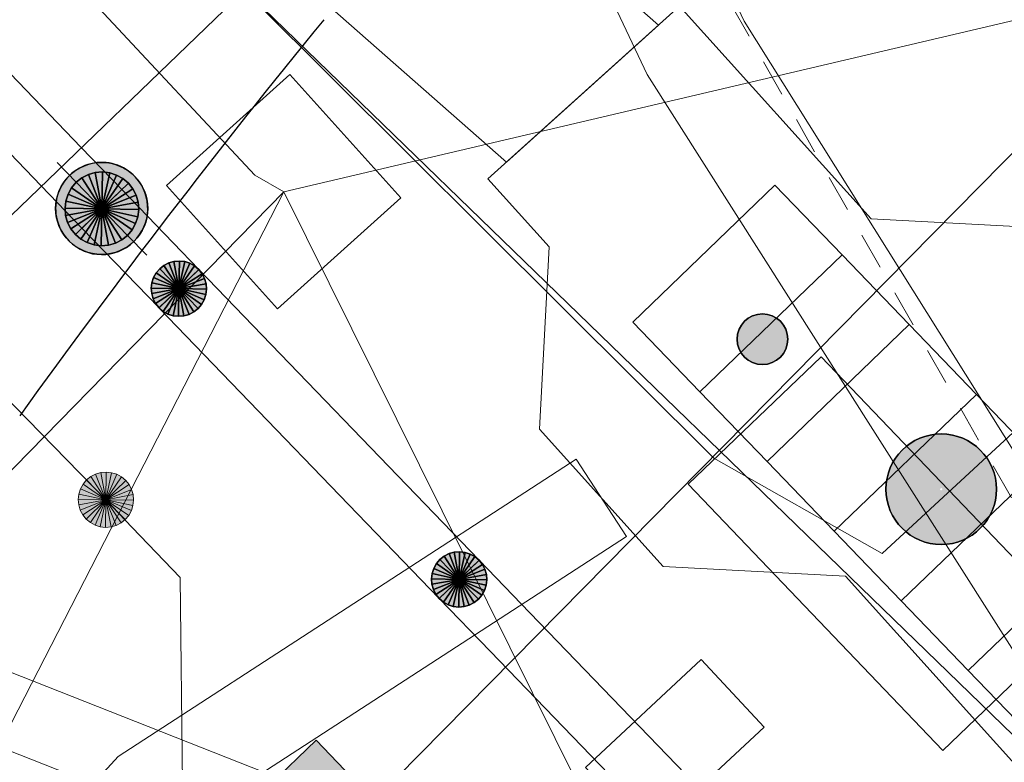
# Model space of a CAD drawing. Header units: metres. Extents: x 2695560 to 2696939, y 1260491 to 1262050.
# Tile 522 of 656: x 2695906.52 to 2695911.87, y 1261177.58 to 1261181.61. Entities that reach past the tile are written whole.
import ezdxf

# ---------------------------------------------------------------- set-up
doc = ezdxf.new("R2010")
doc.units = ezdxf.units.M
doc.linetypes.add('AUSGEZOGEN', pattern=[0])
doc.linetypes.add('VERDECKT2_S2', pattern=[0.36, 0.2, -0.16])
for name, color, linetype in [('XR$1$AV_Linien (BB)', 7, 'AUSGEZOGEN'), ('XR$1$AW_LK_Schachtdeckel', 24, 'AUSGEZOGEN'), ('XR$1$EW_LK_Bauwerk_FL_Linie_Punkt', 1, 'AUSGEZOGEN'), ('XR$1$EW_LK_Knoten', 1, 'AUSGEZOGEN'), ('XR$1$GA_LK_Siphon', 32, 'AUSGEZOGEN'), ('XR$1$PFAW', 255, 'AUSGEZOGEN'), ('XR$1$PFEW', 255, 'AUSGEZOGEN'), ('XR$1$PFGA', 255, 'AUSGEZOGEN'), ('XR$1$RAEW', 8, 'AUSGEZOGEN')]:
    doc.layers.add(name, color=color, linetype=linetype)
for name, color, linetype, lineweight in [('XR$2$ABW-Linie-R-genau', 4, 'AUSGEZOGEN', 18), ('XR$2$ABW-LinieFlaeche-R-genau', 4, 'AUSGEZOGEN', 18), ('XR$2$ELE-Flaeche-oberirdisch', 1, 'AUSGEZOGEN', 18), ('XR$2$ELE-Linie-ungenau', 1, 'VERDECKT2_S2', 18), ('XR$2$ELE-LinieAnker_Strebe', 1, 'AUSGEZOGEN', 18), ('XR$2$ELE-LinieFlaeche-genau', 1, 'AUSGEZOGEN', 18), ('XR$2$GAS-LinieFlaeche-genau', 12, 'AUSGEZOGEN', 18), ('XR$2$GAS-Punkt', 12, 'AUSGEZOGEN', 18), ('XR$2$KOM-Flaeche-U-oberirdisch', 91, 'AUSGEZOGEN', 18), ('XR$2$KOM-Linie-U-genau', 91, 'AUSGEZOGEN', 18), ('XR$2$KOM-LinieFlaeche-U-genau', 91, 'AUSGEZOGEN', 18), ('XR$2$WAS-Linie-genau', 5, 'AUSGEZOGEN', 18), ('XR$2$WAS-Punkt', 5, 'AUSGEZOGEN', 18)]:
    doc.layers.add(name, color=color, linetype=linetype, lineweight=lineweight)

# ---------------------------------------------------------------- blocks, each defined once
blk = doc.blocks.new('COMPLEXOBJECT_662')
at = {"layer": 'XR$1$AV_Linien (BB)', "color": 7, "linetype": 'AUSGEZOGEN', "transparency": 33554687}
blk.add_arc((5940.8687, 11154.2456), 43.5055, 140.6986, 144.26736, dxfattribs=at)
blk = doc.blocks.new('BAW2087')
at = {"lineweight": 25, "true_color": 0x000000, "transparency": 33554687}
h = blk.add_hatch(color=18, dxfattribs=at)
h.paths.add_polyline_path([(-0.5, 0.5), (-0.5, -0.5), (0.5, -0.5), (0.5, 0.5)])
h.paths.add_polyline_path([(0.3367, -0.0692), (0.3159, -0.1356), (0.2821, -0.1964), (0.2368, -0.2491), (0.1818, -0.2917), (0.1194, -0.3224), (0.0521, -0.3398), (-0.0174, -0.3433), (-0.0862, -0.3328), (-0.1514, -0.3086), (-0.2104, -0.2718), (-0.2608, -0.2239), (-0.3006, -0.1668), (-0.328, -0.1029), (-0.342, -0.0348), (-0.342, 0.0348), (-0.328, 0.1029), (-0.3006, 0.1668), (-0.2608, 0.2239), (-0.2104, 0.2718), (-0.1514, 0.3086), (-0.0862, 0.3328), (-0.0174, 0.3433), (0.0521, 0.3398), (0.1194, 0.3224), (0.1818, 0.2917), (0.2368, 0.2491), (0.2821, 0.1964), (0.3159, 0.1356), (0.3367, 0.0692), (0.3438, 0)], flags=16)
at = {"layer": 'XR$1$PFAW', "lineweight": 25, "transparency": 33554687}
blk.add_hatch(color=7, dxfattribs=at).paths.add_polyline_path([(0.3438, 0), (0.3367, 0.0692), (0.3159, 0.1356), (0.2821, 0.1964), (0.2368, 0.2491), (0.1818, 0.2917), (0.1194, 0.3224), (0.0521, 0.3398), (-0.0174, 0.3433), (-0.0862, 0.3328), (-0.1514, 0.3086), (-0.2104, 0.2718), (-0.2608, 0.2239), (-0.3006, 0.1668), (-0.328, 0.1029), (-0.342, 0.0348), (-0.342, -0.0348), (-0.328, -0.1029), (-0.3006, -0.1668), (-0.2608, -0.2239), (-0.2104, -0.2718), (-0.1514, -0.3086), (-0.0862, -0.3328), (-0.0174, -0.3433), (0.0521, -0.3398), (0.1194, -0.3224), (0.1818, -0.2917), (0.2368, -0.2491), (0.2821, -0.1964), (0.3159, -0.1356), (0.3367, -0.0692)])
at = {"lineweight": 25, "transparency": 33554687}
for p, q in [((-0.5, 0.5, 0.993), (0.5, 0.5, 0.993)), ((-0.5, -0.5, 0.993), (-0.5, 0.5, 0.993)), ((0.5, 0.5, 0.993), (0.5, -0.5, 0.993)), ((0.5, -0.5, 0.993), (-0.5, -0.5, 0.993))]:
    blk.add_line(p, q, dxfattribs=at)
blk.add_circle((0, 0), 0.3438, dxfattribs=at)
at = {"layer": 'XR$1$PFAW', "lineweight": 25, "transparency": 33554687}
blk.add_line((-0.5, 0.5), (0.5, 0.5), dxfattribs=at)
at = {"layer": 'XR$1$PFAW', "color": 31, "lineweight": 25, "transparency": 33554687}
for p, q in [((-0.5, -0.5), (-0.5, 0.5)), ((0.5, 0.5), (0.5, -0.5)), ((0.5, -0.5), (-0.5, -0.5))]:
    blk.add_line(p, q, dxfattribs=at)
at = {"layer": 'XR$1$PFAW', "lineweight": 25, "transparency": 33554687}
blk.add_circle((0, 0), 0.3438, dxfattribs=at)
blk = doc.blocks.new('BGA15')
at = {"layer": 'XR$1$PFGA', "transparency": 33554687}
blk.add_hatch(color=7, dxfattribs=at).paths.add_polyline_path([(0.5, 0), (0.49, 0.101), (0.459, 0.197), (0.41, 0.286), (0.344, 0.362), (0.264, 0.424), (0.174, 0.469), (0.076, 0.494), (-0.025, 0.499), (-0.125, 0.484), (-0.22, 0.449), (-0.306, 0.395), (-0.379, 0.326), (-0.437, 0.243), (-0.477, 0.15), (-0.497, 0.051), (-0.497, -0.051), (-0.477, -0.15), (-0.437, -0.243), (-0.379, -0.326), (-0.306, -0.395), (-0.22, -0.449), (-0.125, -0.484), (-0.025, -0.499), (0.076, -0.494), (0.174, -0.469), (0.264, -0.424), (0.344, -0.362), (0.41, -0.286), (0.459, -0.197), (0.49, -0.101)])
at = {"color": 32, "transparency": 33554687}
for start, end in [(91.1948, 268.8052), (268.8052, 91.1948)]:
    blk.add_arc((0, 0), 0.5, start, end, dxfattribs=at)
at = {"layer": 'XR$1$PFGA', "transparency": 33554687}
blk.add_circle((0, 0), 0.5, dxfattribs=at)
blk = doc.blocks.new('BEW15')
at = {"layer": 'XR$1$PFEW', "transparency": 33554687}
h = blk.add_hatch(color=7, dxfattribs=at)
h.paths.add_polyline_path([(-0.4997, 0.0002), (-0.4971, -0.0504), (-0.4895, -0.1005), (-0.4768, -0.1495), (-0.4592, -0.197), (-0.4369, -0.2425), (-0.4101, -0.2855), (-0.3791, -0.3255), (-0.3442, -0.3622), (-0.3058, -0.3952), (-0.2642, -0.4242), (-0.2199, -0.4487), (-0.1734, -0.4687), (-0.125, -0.4839), (-0.0754, -0.4941), (-0.025, -0.4992), (0.0256, -0.4992), (0.076, -0.4941), (0.1256, -0.4839), (0.1739, -0.4687), (0.2205, -0.4487), (0.2648, -0.4242), (0.3064, -0.3952), (0.3448, -0.3622), (0.3797, -0.3255), (0.4107, -0.2855), (0.4375, -0.2425), (0.4598, -0.197), (0.4774, -0.1495), (0.4901, -0.1005), (0.4977, -0.0504), (0.5003, 0.0002), (0.4977, 0.0507), (0.4901, 0.1008), (0.4774, 0.1498), (0.4598, 0.1973), (0.4375, 0.2428), (0.4107, 0.2858), (0.3797, 0.3258), (0.3448, 0.3626), (0.3064, 0.3955), (0.2648, 0.4245), (0.2205, 0.4491), (0.1739, 0.469), (0.1256, 0.4842), (0.076, 0.4944), (0.0256, 0.4995), (-0.025, 0.4995), (-0.0754, 0.4944), (-0.125, 0.4842), (-0.1734, 0.469), (-0.2199, 0.4491), (-0.2642, 0.4245), (-0.3058, 0.3955), (-0.3442, 0.3626), (-0.3791, 0.3258), (-0.4101, 0.2858), (-0.4369, 0.2428), (-0.4592, 0.1973), (-0.4768, 0.1498), (-0.4895, 0.1008), (-0.4971, 0.0507)])
h.paths.add_polyline_path([(0.0102, 0.0012), (0.0103, 0.0002), (0.0102, -0.0009), (0.0101, -0.0019), (0.0098, -0.0028), (0.0095, -0.0038), (0.009, -0.0047), (0.0085, -0.0056), (0.0079, -0.0064), (0.0072, -0.0071), (0.0064, -0.0077), (0.0056, -0.0083), (0.0047, -0.0088), (0.0038, -0.0092), (0.0028, -0.0095), (0.0018, -0.0097), (0.0008, -0.0098), (-0.0002, -0.0098), (-0.0012, -0.0097), (-0.0022, -0.0095), (-0.0032, -0.0092), (-0.0041, -0.0088), (-0.005, -0.0083), (-0.0058, -0.0077), (-0.0066, -0.0071), (-0.0073, -0.0064), (-0.0079, -0.0056), (-0.0084, -0.0047), (-0.0089, -0.0038), (-0.0092, -0.0028), (-0.0095, -0.0019), (-0.0097, -0.0009), (-0.0097, 0.0002), (-0.0097, 0.0012), (-0.0095, 0.0022), (-0.0092, 0.0032), (-0.0089, 0.0041), (-0.0084, 0.005), (-0.0079, 0.0059), (-0.0073, 0.0067), (-0.0066, 0.0074), (-0.0058, 0.0081), (-0.005, 0.0086), (-0.0041, 0.0091), (-0.0032, 0.0095), (-0.0022, 0.0098), (-0.0012, 0.01), (-0.0002, 0.0101), (0.0008, 0.0101), (0.0018, 0.01), (0.0028, 0.0098), (0.0038, 0.0095), (0.0047, 0.0091), (0.0056, 0.0086), (0.0064, 0.0081), (0.0072, 0.0074), (0.0079, 0.0067), (0.0085, 0.0059), (0.009, 0.005), (0.0095, 0.0041), (0.0098, 0.0032), (0.0101, 0.0022)], flags=16)
at = {"color": 1, "transparency": 33554687}
for start, end in [(0, 180), (180, 0)]:
    blk.add_arc((0.0003, 0.0002), 0.5, start, end, dxfattribs=at)
at = {"layer": 'XR$1$PFEW', "transparency": 33554687}
blk.add_circle((0.0003, 0.0002), 0.5, dxfattribs=at)
blk = doc.blocks.new('BEW957')
at = {"layer": 'XR$1$RAEW', "transparency": 33554687}
blk.add_hatch(color=1, dxfattribs=at).paths.add_polyline_path([(-0.5, 0), (-0.497, -0.051), (-0.49, -0.101), (-0.477, -0.15), (-0.459, -0.197), (-0.437, -0.243), (-0.41, -0.286), (-0.379, -0.326), (-0.344, -0.362), (-0.306, -0.395), (-0.264, -0.424), (-0.22, -0.449), (-0.174, -0.469), (-0.125, -0.484), (-0.076, -0.494), (-0.025, -0.499), (0.025, -0.499), (0.076, -0.494), (0.125, -0.484), (0.174, -0.469), (0.22, -0.449), (0.264, -0.424), (0.306, -0.395), (0.344, -0.362), (0.379, -0.326), (0.41, -0.286), (0.437, -0.243), (0.459, -0.197), (0.477, -0.15), (0.49, -0.101), (0.497, -0.051), (0.5, 0), (0.497, 0.051), (0.49, 0.101), (0.477, 0.15), (0.459, 0.197), (0.437, 0.243), (0.41, 0.286), (0.379, 0.326), (0.344, 0.362), (0.306, 0.395), (0.264, 0.424), (0.22, 0.449), (0.174, 0.469), (0.125, 0.484), (0.076, 0.494), (0.025, 0.499), (-0.025, 0.499), (-0.076, 0.494), (-0.125, 0.484), (-0.174, 0.469), (-0.22, 0.449), (-0.264, 0.424), (-0.306, 0.395), (-0.344, 0.362), (-0.379, 0.326), (-0.41, 0.286), (-0.437, 0.243), (-0.459, 0.197), (-0.477, 0.15), (-0.49, 0.101), (-0.497, 0.051)])
at = {"color": 1, "transparency": 33554687}
for start, end in [(90, 180), (0, 90), (180, 270), (270, 0)]:
    blk.add_arc((0, 0), 0.5, start, end, dxfattribs=at)
at = {"layer": 'XR$1$RAEW', "color": 1, "transparency": 33554687}
blk.add_circle((0, 0), 0.5, dxfattribs=at)
blk = doc.blocks.new('GAS-SIPHON')
at = {"layer": 'XR$2$GAS-Punkt', "linetype": 'AUSGEZOGEN', "lineweight": 25, "transparency": 33554687}
for p, q in [((0, 200, 2500), (0, 350, 2500)), ((0, -200, 2500), (0, -350, 2500))]:
    blk.add_line(p, q, dxfattribs=at)
for points in [[(-111.1, 166.3, 2500), (0, 0, 2500), (-141.4, 141.4, 2500)], [(-111.1, 166.3), (0, 0), (-141.4, 141.4)], [(-111.1, 166.3, 2500), (-111.1, 166.3), (-141.4, 141.4), (-141.4, 141.4, 2500)], [(-76.5, 184.8, 2500), (0, 0, 2500), (-111.1, 166.3, 2500)], [(-76.5, 184.8), (0, 0), (-111.1, 166.3)], [(-76.5, 184.8, 2500), (-76.5, 184.8), (-111.1, 166.3), (-111.1, 166.3, 2500)], [(-39, 196.2, 2500), (0, 0, 2500), (-76.5, 184.8, 2500)], [(-39, 196.2), (0, 0), (-76.5, 184.8)], [(-39, 196.2, 2500), (-39, 196.2), (-76.5, 184.8), (-76.5, 184.8, 2500)], [(0, 200, 2500), (0, 0, 2500), (-39, 196.2, 2500)], [(0, 200), (0, 0), (-39, 196.2)], [(0, 200, 2500), (0, 200), (-39, 196.2), (-39, 196.2, 2500)], [(39, 196.2, 2500), (0, 0, 2500), (0, 200, 2500)], [(39, 196.2), (0, 0), (0, 200)], [(39, 196.2, 2500), (39, 196.2), (0, 200), (0, 200, 2500)], [(76.5, 184.8, 2500), (0, 0, 2500), (39, 196.2, 2500)], [(76.5, 184.8), (0, 0), (39, 196.2)], [(111.1, 166.3, 2500), (0, 0, 2500), (76.5, 184.8, 2500)], [(111.1, 166.3), (0, 0), (76.5, 184.8)], [(141.4, 141.4, 2500), (0, 0, 2500), (111.1, 166.3, 2500)], [(141.4, 141.4), (0, 0), (111.1, 166.3)], [(76.5, 184.8, 2500), (76.5, 184.8), (39, 196.2), (39, 196.2, 2500)], [(111.1, 166.3, 2500), (111.1, 166.3), (76.5, 184.8), (76.5, 184.8, 2500)], [(141.4, 141.4, 2500), (141.4, 141.4), (111.1, 166.3), (111.1, 166.3, 2500)], [(-166.3, 111.1, 2500), (0, 0, 2500), (-184.8, 76.5, 2500)], [(-166.3, 111.1), (0, 0), (-184.8, 76.5)], [(-166.3, 111.1, 2500), (-166.3, 111.1), (-184.8, 76.5), (-184.8, 76.5, 2500)], [(-141.4, 141.4, 2500), (0, 0, 2500), (-166.3, 111.1, 2500)], [(-141.4, 141.4), (0, 0), (-166.3, 111.1)], [(-141.4, 141.4, 2500), (-141.4, 141.4), (-166.3, 111.1), (-166.3, 111.1, 2500)], [(166.3, 111.1, 2500), (0, 0, 2500), (141.4, 141.4, 2500)], [(166.3, 111.1), (0, 0), (141.4, 141.4)], [(184.8, 76.5, 2500), (0, 0, 2500), (166.3, 111.1, 2500)], [(184.8, 76.5), (0, 0), (166.3, 111.1)], [(166.3, 111.1, 2500), (166.3, 111.1), (141.4, 141.4), (141.4, 141.4, 2500)], [(184.8, 76.5, 2500), (184.8, 76.5), (166.3, 111.1), (166.3, 111.1, 2500)], [(-184.8, 76.5, 2500), (0, 0, 2500), (-196.2, 39, 2500)], [(-184.8, 76.5), (0, 0), (-196.2, 39)], [(-184.8, 76.5, 2500), (-184.8, 76.5), (-196.2, 39), (-196.2, 39, 2500)], [(196.2, 39, 2500), (0, 0, 2500), (184.8, 76.5, 2500)], [(196.2, 39), (0, 0), (184.8, 76.5)], [(196.2, 39, 2500), (196.2, 39), (184.8, 76.5), (184.8, 76.5, 2500)], [(-196.2, 39, 2500), (0, 0, 2500), (-200, 0, 2500)], [(-196.2, 39), (0, 0), (-200, 0)], [(-196.2, 39, 2500), (-196.2, 39), (-200, 0), (-200, 0, 2500)], [(-200, 0, 2500), (0, 0, 2500), (-196.2, -39, 2500)], [(-200, 0), (0, 0), (-196.2, -39)], [(-196.2, -39, 2500), (0, 0, 2500), (-184.8, -76.5, 2500)], [(-196.2, -39), (0, 0), (-184.8, -76.5)], [(-184.8, -76.5, 2500), (0, 0, 2500), (-166.3, -111.1, 2500)], [(-184.8, -76.5), (0, 0), (-166.3, -111.1)], [(-166.3, -111.1, 2500), (0, 0, 2500), (-141.4, -141.4, 2500)], [(-166.3, -111.1), (0, 0), (-141.4, -141.4)], [(-141.4, -141.4, 2500), (0, 0, 2500), (-111.1, -166.3, 2500)], [(-141.4, -141.4), (0, 0), (-111.1, -166.3)], [(-111.1, -166.3, 2500), (0, 0, 2500), (-76.5, -184.8, 2500)], [(-111.1, -166.3), (0, 0), (-76.5, -184.8)], [(-76.5, -184.8, 2500), (0, 0, 2500), (-39, -196.2, 2500)], [(-76.5, -184.8), (0, 0), (-39, -196.2)], [(-39, -196.2, 2500), (0, 0, 2500), (0, -200, 2500)], [(-39, -196.2), (0, 0), (0, -200)], [(200, 0, 2500), (0, 0, 2500), (196.2, 39, 2500)], [(200, 0), (0, 0), (196.2, 39)], [(0, -200, 2500), (0, 0, 2500), (39, -196.2, 2500)], [(39, -196.2, 2500), (0, 0, 2500), (76.5, -184.8, 2500)], [(76.5, -184.8, 2500), (0, 0, 2500), (111.1, -166.3, 2500)], [(111.1, -166.3, 2500), (0, 0, 2500), (141.4, -141.4, 2500)], [(141.4, -141.4, 2500), (0, 0, 2500), (166.3, -111.1, 2500)], [(166.3, -111.1, 2500), (0, 0, 2500), (184.8, -76.5, 2500)], [(184.8, -76.5, 2500), (0, 0, 2500), (196.2, -39, 2500)], [(196.2, -39, 2500), (0, 0, 2500), (200, 0, 2500)], [(0, -200), (0, 0), (39, -196.2)], [(39, -196.2), (0, 0), (76.5, -184.8)], [(76.5, -184.8), (0, 0), (111.1, -166.3)], [(111.1, -166.3), (0, 0), (141.4, -141.4)], [(141.4, -141.4), (0, 0), (166.3, -111.1)], [(166.3, -111.1), (0, 0), (184.8, -76.5)], [(184.8, -76.5), (0, 0), (196.2, -39)], [(196.2, -39), (0, 0), (200, 0)], [(200, 0, 2500), (200, 0), (196.2, 39), (196.2, 39, 2500)], [(-200, 0, 2500), (-200, 0), (-196.2, -39), (-196.2, -39, 2500)], [(-196.2, -39, 2500), (-196.2, -39), (-184.8, -76.5), (-184.8, -76.5, 2500)], [(184.8, -76.5, 2500), (184.8, -76.5), (196.2, -39), (196.2, -39, 2500)], [(196.2, -39, 2500), (196.2, -39), (200, 0), (200, 0, 2500)], [(-184.8, -76.5, 2500), (-184.8, -76.5), (-166.3, -111.1), (-166.3, -111.1, 2500)], [(166.3, -111.1, 2500), (166.3, -111.1), (184.8, -76.5), (184.8, -76.5, 2500)], [(-166.3, -111.1, 2500), (-166.3, -111.1), (-141.4, -141.4), (-141.4, -141.4, 2500)], [(-141.4, -141.4, 2500), (-141.4, -141.4), (-111.1, -166.3), (-111.1, -166.3, 2500)], [(111.1, -166.3, 2500), (111.1, -166.3), (141.4, -141.4), (141.4, -141.4, 2500)], [(141.4, -141.4, 2500), (141.4, -141.4), (166.3, -111.1), (166.3, -111.1, 2500)], [(-111.1, -166.3, 2500), (-111.1, -166.3), (-76.5, -184.8), (-76.5, -184.8, 2500)], [(-76.5, -184.8, 2500), (-76.5, -184.8), (-39, -196.2), (-39, -196.2, 2500)], [(-39, -196.2, 2500), (-39, -196.2), (0, -200), (0, -200, 2500)], [(0, -200, 2500), (0, -200), (39, -196.2), (39, -196.2, 2500)], [(39, -196.2, 2500), (39, -196.2), (76.5, -184.8), (76.5, -184.8, 2500)], [(76.5, -184.8, 2500), (76.5, -184.8), (111.1, -166.3), (111.1, -166.3, 2500)]]:
    blk.add_3dface(points, dxfattribs=at)
blk = doc.blocks.new('GAS-BOGEN_VERTIKAL')
at = {"layer": 'XR$2$GAS-Punkt', "linetype": 'AUSGEZOGEN', "true_color": 0xc50000, "transparency": 33554687}
blk.add_hatch(color=12, dxfattribs=at).paths.add_polyline_path([(0, -150), (15.2, -149.2), (30.2, -146.9), (44.9, -143.1), (59.2, -137.8), (72.8, -131.2), (85.7, -123.1), (97.7, -113.8), (108.7, -103.3), (118.6, -91.8), (127.3, -79.3), (134.7, -66.1), (140.7, -52.1), (145.2, -37.6), (148.3, -22.7), (149.8, -7.6), (149.8, 7.6), (148.3, 22.7), (145.2, 37.6), (140.7, 52.1), (134.7, 66.1), (127.3, 79.3), (118.6, 91.8), (108.7, 103.3), (97.7, 113.8), (85.7, 123.1), (72.8, 131.2), (59.2, 137.8), (44.9, 143.1), (30.2, 146.9), (15.2, 149.2), (0, 150), (-15.2, 149.2), (-30.2, 146.9), (-44.9, 143.1), (-59.2, 137.8), (-72.8, 131.2), (-85.7, 123.1), (-97.7, 113.8), (-108.7, 103.3), (-118.6, 91.8), (-127.3, 79.3), (-134.7, 66.1), (-140.7, 52.1), (-145.2, 37.6), (-148.3, 22.7), (-149.8, 7.6), (-149.8, -7.6), (-148.3, -22.7), (-145.2, -37.6), (-140.7, -52.1), (-134.7, -66.1), (-127.3, -79.3), (-118.6, -91.8), (-108.7, -103.3), (-97.7, -113.8), (-85.7, -123.1), (-72.8, -131.2), (-59.2, -137.8), (-44.9, -143.1), (-30.2, -146.9), (-15.2, -149.2)])
at = {"layer": 'XR$2$GAS-Punkt', "linetype": 'AUSGEZOGEN', "lineweight": 25, "transparency": 33554687}
for points in [[(-83.3, 124.7, 2500), (0, 0, 2500), (-106.1, 106.1, 2500)], [(-83.3, 124.7), (0, 0), (-106.1, 106.1)], [(-83.3, 124.7, 2500), (-83.3, 124.7), (-106.1, 106.1), (-106.1, 106.1, 2500)], [(-57.4, 138.6, 2500), (0, 0, 2500), (-83.3, 124.7, 2500)], [(-57.4, 138.6), (0, 0), (-83.3, 124.7)], [(-57.4, 138.6, 2500), (-57.4, 138.6), (-83.3, 124.7), (-83.3, 124.7, 2500)], [(-29.3, 147.1, 2500), (0, 0, 2500), (-57.4, 138.6, 2500)], [(-29.3, 147.1), (0, 0), (-57.4, 138.6)], [(-29.3, 147.1, 2500), (-29.3, 147.1), (-57.4, 138.6), (-57.4, 138.6, 2500)], [(0, 150, 2500), (0, 0, 2500), (-29.3, 147.1, 2500)], [(0, 150), (0, 0), (-29.3, 147.1)], [(0, 150, 2500), (0, 150), (-29.3, 147.1), (-29.3, 147.1, 2500)], [(29.3, 147.1, 2500), (0, 0, 2500), (0, 150, 2500)], [(29.3, 147.1), (0, 0), (0, 150)], [(29.3, 147.1, 2500), (29.3, 147.1), (0, 150), (0, 150, 2500)], [(57.4, 138.6, 2500), (0, 0, 2500), (29.3, 147.1, 2500)], [(57.4, 138.6), (0, 0), (29.3, 147.1)], [(83.3, 124.7, 2500), (0, 0, 2500), (57.4, 138.6, 2500)], [(83.3, 124.7), (0, 0), (57.4, 138.6)], [(106.1, 106.1, 2500), (0, 0, 2500), (83.3, 124.7, 2500)], [(106.1, 106.1), (0, 0), (83.3, 124.7)], [(57.4, 138.6, 2500), (57.4, 138.6), (29.3, 147.1), (29.3, 147.1, 2500)], [(83.3, 124.7, 2500), (83.3, 124.7), (57.4, 138.6), (57.4, 138.6, 2500)], [(106.1, 106.1, 2500), (106.1, 106.1), (83.3, 124.7), (83.3, 124.7, 2500)], [(-138.6, 57.4, 2500), (0, 0, 2500), (-147.1, 29.3, 2500)], [(-138.6, 57.4), (0, 0), (-147.1, 29.3)], [(-138.6, 57.4, 2500), (-138.6, 57.4), (-147.1, 29.3), (-147.1, 29.3, 2500)], [(-124.7, 83.3, 2500), (0, 0, 2500), (-138.6, 57.4, 2500)], [(-124.7, 83.3), (0, 0), (-138.6, 57.4)], [(-124.7, 83.3, 2500), (-124.7, 83.3), (-138.6, 57.4), (-138.6, 57.4, 2500)], [(-106.1, 106.1, 2500), (0, 0, 2500), (-124.7, 83.3, 2500)], [(-106.1, 106.1), (0, 0), (-124.7, 83.3)], [(-106.1, 106.1, 2500), (-106.1, 106.1), (-124.7, 83.3), (-124.7, 83.3, 2500)], [(124.7, 83.3, 2500), (0, 0, 2500), (106.1, 106.1, 2500)], [(124.7, 83.3), (0, 0), (106.1, 106.1)], [(138.6, 57.4, 2500), (0, 0, 2500), (124.7, 83.3, 2500)], [(138.6, 57.4), (0, 0), (124.7, 83.3)], [(147.1, 29.3, 2500), (0, 0, 2500), (138.6, 57.4, 2500)], [(147.1, 29.3), (0, 0), (138.6, 57.4)], [(124.7, 83.3, 2500), (124.7, 83.3), (106.1, 106.1), (106.1, 106.1, 2500)], [(138.6, 57.4, 2500), (138.6, 57.4), (124.7, 83.3), (124.7, 83.3, 2500)], [(147.1, 29.3, 2500), (147.1, 29.3), (138.6, 57.4), (138.6, 57.4, 2500)], [(-147.1, 29.3, 2500), (0, 0, 2500), (-150, 0, 2500)], [(-147.1, 29.3), (0, 0), (-150, 0)], [(-147.1, 29.3, 2500), (-147.1, 29.3), (-150, 0), (-150, 0, 2500)], [(-150, 0, 2500), (0, 0, 2500), (-147.1, -29.3, 2500)], [(-150, 0), (0, 0), (-147.1, -29.3)], [(-147.1, -29.3, 2500), (0, 0, 2500), (-138.6, -57.4, 2500)], [(-147.1, -29.3), (0, 0), (-138.6, -57.4)], [(-138.6, -57.4, 2500), (0, 0, 2500), (-124.7, -83.3, 2500)], [(-138.6, -57.4), (0, 0), (-124.7, -83.3)], [(-124.7, -83.3, 2500), (0, 0, 2500), (-106.1, -106.1, 2500)], [(-124.7, -83.3), (0, 0), (-106.1, -106.1)], [(-106.1, -106.1, 2500), (0, 0, 2500), (-83.3, -124.7, 2500)], [(-106.1, -106.1), (0, 0), (-83.3, -124.7)], [(-83.3, -124.7, 2500), (0, 0, 2500), (-57.4, -138.6, 2500)], [(-83.3, -124.7), (0, 0), (-57.4, -138.6)], [(-57.4, -138.6, 2500), (0, 0, 2500), (-29.3, -147.1, 2500)], [(-57.4, -138.6), (0, 0), (-29.3, -147.1)], [(-29.3, -147.1, 2500), (0, 0, 2500), (0, -150, 2500)], [(-29.3, -147.1), (0, 0), (0, -150)], [(150, 0, 2500), (0, 0, 2500), (147.1, 29.3, 2500)], [(150, 0), (0, 0), (147.1, 29.3)], [(0, -150, 2500), (0, 0, 2500), (29.3, -147.1, 2500)], [(29.3, -147.1, 2500), (0, 0, 2500), (57.4, -138.6, 2500)], [(57.4, -138.6, 2500), (0, 0, 2500), (83.3, -124.7, 2500)], [(83.3, -124.7, 2500), (0, 0, 2500), (106.1, -106.1, 2500)], [(106.1, -106.1, 2500), (0, 0, 2500), (124.7, -83.3, 2500)], [(124.7, -83.3, 2500), (0, 0, 2500), (138.6, -57.4, 2500)], [(138.6, -57.4, 2500), (0, 0, 2500), (147.1, -29.3, 2500)], [(147.1, -29.3, 2500), (0, 0, 2500), (150, 0, 2500)], [(0, -150), (0, 0), (29.3, -147.1)], [(29.3, -147.1), (0, 0), (57.4, -138.6)], [(57.4, -138.6), (0, 0), (83.3, -124.7)], [(83.3, -124.7), (0, 0), (106.1, -106.1)], [(106.1, -106.1), (0, 0), (124.7, -83.3)], [(124.7, -83.3), (0, 0), (138.6, -57.4)], [(138.6, -57.4), (0, 0), (147.1, -29.3)], [(147.1, -29.3), (0, 0), (150, 0)], [(150, 0, 2500), (150, 0), (147.1, 29.3), (147.1, 29.3, 2500)], [(-150, 0, 2500), (-150, 0), (-147.1, -29.3), (-147.1, -29.3, 2500)], [(-147.1, -29.3, 2500), (-147.1, -29.3), (-138.6, -57.4), (-138.6, -57.4, 2500)], [(138.6, -57.4, 2500), (138.6, -57.4), (147.1, -29.3), (147.1, -29.3, 2500)], [(147.1, -29.3, 2500), (147.1, -29.3), (150, 0), (150, 0, 2500)], [(-138.6, -57.4, 2500), (-138.6, -57.4), (-124.7, -83.3), (-124.7, -83.3, 2500)], [(-124.7, -83.3, 2500), (-124.7, -83.3), (-106.1, -106.1), (-106.1, -106.1, 2500)], [(-106.1, -106.1, 2500), (-106.1, -106.1), (-83.3, -124.7), (-83.3, -124.7, 2500)], [(83.3, -124.7, 2500), (83.3, -124.7), (106.1, -106.1), (106.1, -106.1, 2500)], [(106.1, -106.1, 2500), (106.1, -106.1), (124.7, -83.3), (124.7, -83.3, 2500)], [(124.7, -83.3, 2500), (124.7, -83.3), (138.6, -57.4), (138.6, -57.4, 2500)], [(-83.3, -124.7, 2500), (-83.3, -124.7), (-57.4, -138.6), (-57.4, -138.6, 2500)], [(-57.4, -138.6, 2500), (-57.4, -138.6), (-29.3, -147.1), (-29.3, -147.1, 2500)], [(-29.3, -147.1, 2500), (-29.3, -147.1), (0, -150), (0, -150, 2500)], [(0, -150, 2500), (0, -150), (29.3, -147.1), (29.3, -147.1, 2500)], [(29.3, -147.1, 2500), (29.3, -147.1), (57.4, -138.6), (57.4, -138.6, 2500)], [(57.4, -138.6, 2500), (57.4, -138.6), (83.3, -124.7), (83.3, -124.7, 2500)]]:
    blk.add_3dface(points, dxfattribs=at)
blk = doc.blocks.new('WAS-BOGEN_VERTIKAL')
at = {"layer": 'XR$2$WAS-Punkt', "transparency": 33554687}
blk.add_hatch(color=5, dxfattribs=at).paths.add_polyline_path([(0, -150), (15.2, -149.2), (30.2, -146.9), (44.9, -143.1), (59.2, -137.8), (72.8, -131.2), (85.7, -123.1), (97.7, -113.8), (108.7, -103.3), (118.6, -91.8), (127.3, -79.3), (134.7, -66.1), (140.7, -52.1), (145.2, -37.6), (148.3, -22.7), (149.8, -7.6), (149.8, 7.6), (148.3, 22.7), (145.2, 37.6), (140.7, 52.1), (134.7, 66.1), (127.3, 79.3), (118.6, 91.8), (108.7, 103.3), (97.7, 113.8), (85.7, 123.1), (72.8, 131.2), (59.2, 137.8), (44.9, 143.1), (30.2, 146.9), (15.2, 149.2), (0, 150), (-15.2, 149.2), (-30.2, 146.9), (-44.9, 143.1), (-59.2, 137.8), (-72.8, 131.2), (-85.7, 123.1), (-97.7, 113.8), (-108.7, 103.3), (-118.6, 91.8), (-127.3, 79.3), (-134.7, 66.1), (-140.7, 52.1), (-145.2, 37.6), (-148.3, 22.7), (-149.8, 7.6), (-149.8, -7.6), (-148.3, -22.7), (-145.2, -37.6), (-140.7, -52.1), (-134.7, -66.1), (-127.3, -79.3), (-118.6, -91.8), (-108.7, -103.3), (-97.7, -113.8), (-85.7, -123.1), (-72.8, -131.2), (-59.2, -137.8), (-44.9, -143.1), (-30.2, -146.9), (-15.2, -149.2)])
at = {"layer": 'XR$2$WAS-Punkt', "lineweight": 13, "transparency": 33554687}
for points in [[(-83.3, 124.7, 2500), (0, 0, 2500), (-106.1, 106.1, 2500)], [(-83.3, 124.7), (0, 0), (-106.1, 106.1)], [(-83.3, 124.7, 2500), (-83.3, 124.7), (-106.1, 106.1), (-106.1, 106.1, 2500)], [(-57.4, 138.6, 2500), (0, 0, 2500), (-83.3, 124.7, 2500)], [(-57.4, 138.6), (0, 0), (-83.3, 124.7)], [(-57.4, 138.6, 2500), (-57.4, 138.6), (-83.3, 124.7), (-83.3, 124.7, 2500)], [(-29.3, 147.1, 2500), (0, 0, 2500), (-57.4, 138.6, 2500)], [(-29.3, 147.1), (0, 0), (-57.4, 138.6)], [(-29.3, 147.1, 2500), (-29.3, 147.1), (-57.4, 138.6), (-57.4, 138.6, 2500)], [(0, 150, 2500), (0, 0, 2500), (-29.3, 147.1, 2500)], [(0, 150), (0, 0), (-29.3, 147.1)], [(0, 150, 2500), (0, 150), (-29.3, 147.1), (-29.3, 147.1, 2500)], [(29.3, 147.1, 2500), (0, 0, 2500), (0, 150, 2500)], [(29.3, 147.1), (0, 0), (0, 150)], [(29.3, 147.1, 2500), (29.3, 147.1), (0, 150), (0, 150, 2500)], [(57.4, 138.6, 2500), (0, 0, 2500), (29.3, 147.1, 2500)], [(57.4, 138.6), (0, 0), (29.3, 147.1)], [(83.3, 124.7, 2500), (0, 0, 2500), (57.4, 138.6, 2500)], [(83.3, 124.7), (0, 0), (57.4, 138.6)], [(106.1, 106.1, 2500), (0, 0, 2500), (83.3, 124.7, 2500)], [(106.1, 106.1), (0, 0), (83.3, 124.7)], [(57.4, 138.6, 2500), (57.4, 138.6), (29.3, 147.1), (29.3, 147.1, 2500)], [(83.3, 124.7, 2500), (83.3, 124.7), (57.4, 138.6), (57.4, 138.6, 2500)], [(106.1, 106.1, 2500), (106.1, 106.1), (83.3, 124.7), (83.3, 124.7, 2500)], [(-138.6, 57.4, 2500), (0, 0, 2500), (-147.1, 29.3, 2500)], [(-138.6, 57.4), (0, 0), (-147.1, 29.3)], [(-138.6, 57.4, 2500), (-138.6, 57.4), (-147.1, 29.3), (-147.1, 29.3, 2500)], [(-124.7, 83.3, 2500), (0, 0, 2500), (-138.6, 57.4, 2500)], [(-124.7, 83.3), (0, 0), (-138.6, 57.4)], [(-124.7, 83.3, 2500), (-124.7, 83.3), (-138.6, 57.4), (-138.6, 57.4, 2500)], [(-106.1, 106.1, 2500), (0, 0, 2500), (-124.7, 83.3, 2500)], [(-106.1, 106.1), (0, 0), (-124.7, 83.3)], [(-106.1, 106.1, 2500), (-106.1, 106.1), (-124.7, 83.3), (-124.7, 83.3, 2500)], [(124.7, 83.3, 2500), (0, 0, 2500), (106.1, 106.1, 2500)], [(124.7, 83.3), (0, 0), (106.1, 106.1)], [(138.6, 57.4, 2500), (0, 0, 2500), (124.7, 83.3, 2500)], [(138.6, 57.4), (0, 0), (124.7, 83.3)], [(147.1, 29.3, 2500), (0, 0, 2500), (138.6, 57.4, 2500)], [(147.1, 29.3), (0, 0), (138.6, 57.4)], [(124.7, 83.3, 2500), (124.7, 83.3), (106.1, 106.1), (106.1, 106.1, 2500)], [(138.6, 57.4, 2500), (138.6, 57.4), (124.7, 83.3), (124.7, 83.3, 2500)], [(147.1, 29.3, 2500), (147.1, 29.3), (138.6, 57.4), (138.6, 57.4, 2500)], [(-147.1, 29.3, 2500), (0, 0, 2500), (-150, 0, 2500)], [(-147.1, 29.3), (0, 0), (-150, 0)], [(-147.1, 29.3, 2500), (-147.1, 29.3), (-150, 0), (-150, 0, 2500)], [(-150, 0, 2500), (0, 0, 2500), (-147.1, -29.3, 2500)], [(-150, 0), (0, 0), (-147.1, -29.3)], [(-147.1, -29.3, 2500), (0, 0, 2500), (-138.6, -57.4, 2500)], [(-147.1, -29.3), (0, 0), (-138.6, -57.4)], [(-138.6, -57.4, 2500), (0, 0, 2500), (-124.7, -83.3, 2500)], [(-138.6, -57.4), (0, 0), (-124.7, -83.3)], [(-124.7, -83.3, 2500), (0, 0, 2500), (-106.1, -106.1, 2500)], [(-124.7, -83.3), (0, 0), (-106.1, -106.1)], [(-106.1, -106.1, 2500), (0, 0, 2500), (-83.3, -124.7, 2500)], [(-106.1, -106.1), (0, 0), (-83.3, -124.7)], [(-83.3, -124.7, 2500), (0, 0, 2500), (-57.4, -138.6, 2500)], [(-83.3, -124.7), (0, 0), (-57.4, -138.6)], [(-57.4, -138.6, 2500), (0, 0, 2500), (-29.3, -147.1, 2500)], [(-57.4, -138.6), (0, 0), (-29.3, -147.1)], [(-29.3, -147.1, 2500), (0, 0, 2500), (0, -150, 2500)], [(-29.3, -147.1), (0, 0), (0, -150)], [(150, 0, 2500), (0, 0, 2500), (147.1, 29.3, 2500)], [(150, 0), (0, 0), (147.1, 29.3)], [(0, -150, 2500), (0, 0, 2500), (29.3, -147.1, 2500)], [(29.3, -147.1, 2500), (0, 0, 2500), (57.4, -138.6, 2500)], [(57.4, -138.6, 2500), (0, 0, 2500), (83.3, -124.7, 2500)], [(83.3, -124.7, 2500), (0, 0, 2500), (106.1, -106.1, 2500)], [(106.1, -106.1, 2500), (0, 0, 2500), (124.7, -83.3, 2500)], [(124.7, -83.3, 2500), (0, 0, 2500), (138.6, -57.4, 2500)], [(138.6, -57.4, 2500), (0, 0, 2500), (147.1, -29.3, 2500)], [(147.1, -29.3, 2500), (0, 0, 2500), (150, 0, 2500)], [(0, -150), (0, 0), (29.3, -147.1)], [(29.3, -147.1), (0, 0), (57.4, -138.6)], [(57.4, -138.6), (0, 0), (83.3, -124.7)], [(83.3, -124.7), (0, 0), (106.1, -106.1)], [(106.1, -106.1), (0, 0), (124.7, -83.3)], [(124.7, -83.3), (0, 0), (138.6, -57.4)], [(138.6, -57.4), (0, 0), (147.1, -29.3)], [(147.1, -29.3), (0, 0), (150, 0)], [(150, 0, 2500), (150, 0), (147.1, 29.3), (147.1, 29.3, 2500)], [(-150, 0, 2500), (-150, 0), (-147.1, -29.3), (-147.1, -29.3, 2500)], [(-147.1, -29.3, 2500), (-147.1, -29.3), (-138.6, -57.4), (-138.6, -57.4, 2500)], [(138.6, -57.4, 2500), (138.6, -57.4), (147.1, -29.3), (147.1, -29.3, 2500)], [(147.1, -29.3, 2500), (147.1, -29.3), (150, 0), (150, 0, 2500)], [(-138.6, -57.4, 2500), (-138.6, -57.4), (-124.7, -83.3), (-124.7, -83.3, 2500)], [(-124.7, -83.3, 2500), (-124.7, -83.3), (-106.1, -106.1), (-106.1, -106.1, 2500)], [(-106.1, -106.1, 2500), (-106.1, -106.1), (-83.3, -124.7), (-83.3, -124.7, 2500)], [(83.3, -124.7, 2500), (83.3, -124.7), (106.1, -106.1), (106.1, -106.1, 2500)], [(106.1, -106.1, 2500), (106.1, -106.1), (124.7, -83.3), (124.7, -83.3, 2500)], [(124.7, -83.3, 2500), (124.7, -83.3), (138.6, -57.4), (138.6, -57.4, 2500)], [(-83.3, -124.7, 2500), (-83.3, -124.7), (-57.4, -138.6), (-57.4, -138.6, 2500)], [(-57.4, -138.6, 2500), (-57.4, -138.6), (-29.3, -147.1), (-29.3, -147.1, 2500)], [(-29.3, -147.1, 2500), (-29.3, -147.1), (0, -150), (0, -150, 2500)], [(0, -150, 2500), (0, -150), (29.3, -147.1), (29.3, -147.1, 2500)], [(29.3, -147.1, 2500), (29.3, -147.1), (57.4, -138.6), (57.4, -138.6, 2500)], [(57.4, -138.6, 2500), (57.4, -138.6), (83.3, -124.7), (83.3, -124.7, 2500)]]:
    blk.add_3dface(points, dxfattribs=at)

msp = doc.modelspace()

# ---------------------------------------------------------------- linework, layer by layer
at = {"layer": 'XR$2$ABW-Linie-R-genau', "linetype": 'AUSGEZOGEN', "transparency": 33554687}
msp.add_line((2695913.736, 1261182.739), (2695908.57, 1261177.502), dxfattribs=at)
at = {"layer": 'XR$2$ABW-LinieFlaeche-R-genau', "linetype": 'AUSGEZOGEN', "transparency": 33554687}
msp.add_lwpolyline([(2695907.7006, 1261177.159), (2695890.1536, 1261184.084), (2695890.3004, 1261184.456), (2695907.8474, 1261177.531), (2695907.7006, 1261177.159)], close=True, dxfattribs=at)
at = {"layer": 'XR$2$ELE-Flaeche-oberirdisch', "transparency": 33554687}
for points in [[(2695909.989, 1261181.582), (2695905.249, 1261185.747), (2695896.734, 1261194.337), (2695895.573, 1261195.508), (2695894.792, 1261194.733), (2695895.913, 1261193.602), (2695904.494, 1261184.946), (2695909.165, 1261180.84), (2695909.989, 1261181.582)], [(2695909.063, 1261180.749), (2695909.396, 1261180.38), (2695909.344, 1261179.391), (2695910.016, 1261178.646), (2695911.004, 1261178.594), (2695912.644, 1261176.774), (2695913.684, 1261177.711), (2695912.883, 1261178.6), (2695912.935, 1261179.588), (2695912.133, 1261180.479), (2695911.144, 1261180.531), (2695910.104, 1261181.686), (2695909.063, 1261180.749)]]:
    msp.add_lwpolyline(points, close=True, dxfattribs=at)
for points in [[(2695914.058, 1261175.859), (2695910.455, 1261181.604), (2695909.476, 1261183.675), (2695909.372, 1261183.864), (2695909.273, 1261184.056), (2695909.179, 1261184.25), (2695909.089, 1261184.446), (2695909.004, 1261184.644), (2695908.923, 1261184.844), (2695908.848, 1261185.046), (2695908.777, 1261185.25), (2695908.711, 1261185.456), (2695908.65, 1261185.662), (2695908.594, 1261185.871), (2695908.543, 1261186.08), (2695908.496, 1261186.291), (2695908.455, 1261186.503), (2695908.419, 1261186.716)], [(2695907.797, 1261186.675), (2695907.835, 1261186.449), (2695907.879, 1261186.225), (2695907.928, 1261186.001), (2695907.983, 1261185.779), (2695908.042, 1261185.558), (2695908.107, 1261185.339), (2695908.177, 1261185.121), (2695908.252, 1261184.905), (2695908.332, 1261184.691), (2695908.418, 1261184.479), (2695908.508, 1261184.268), (2695908.603, 1261184.061), (2695908.703, 1261183.855), (2695908.808, 1261183.652), (2695908.918, 1261183.451), (2695909.929, 1261181.314), (2695913.654, 1261175.458)]]:
    msp.add_lwpolyline(points, dxfattribs=at)
at = {"layer": 'XR$2$ELE-Linie-ungenau', "linetype": 'VERDECKT2_S2', "transparency": 33554687}
msp.add_lwpolyline([(2696030.717, 1261060.528), (2695916.23, 1261173.248), (2695914.65, 1261174.998), (2695913.151, 1261176.828), (2695910.381, 1261181.698), (2695909.521, 1261182.888), (2695908.821, 1261184.158), (2695908.281, 1261185.818), (2695907.991, 1261187.528), (2695907.991, 1261189.028), (2695908.301, 1261190.738), (2695908.851, 1261192.348), (2695909.521, 1261193.618), (2695910.381, 1261194.698), (2695911.441, 1261195.868), (2695916.234, 1261200.521)], dxfattribs=at)
at = {"layer": 'XR$2$ELE-LinieAnker_Strebe', "transparency": 33554687}
for points in [[(2695909.851, 1261179.972), (2695910.622, 1261180.714), (2695910.986, 1261180.336), (2695910.215, 1261179.594), (2695909.851, 1261179.972)], [(2695910.215, 1261179.594), (2695910.986, 1261180.336), (2695911.35, 1261179.958), (2695910.579, 1261179.216), (2695910.215, 1261179.594)], [(2695910.579, 1261179.216), (2695911.35, 1261179.958), (2695911.715, 1261179.579), (2695910.943, 1261178.838), (2695910.579, 1261179.216)], [(2695910.943, 1261178.838), (2695911.715, 1261179.579), (2695912.079, 1261179.201), (2695911.307, 1261178.459), (2695910.943, 1261178.838)], [(2695911.307, 1261178.459), (2695912.079, 1261179.201), (2695912.443, 1261178.823), (2695911.671, 1261178.081), (2695911.307, 1261178.459)], [(2695911.671, 1261178.081), (2695912.443, 1261178.823), (2695912.807, 1261178.445), (2695912.036, 1261177.703), (2695911.671, 1261178.081)]]:
    msp.add_lwpolyline(points, close=True, dxfattribs=at)
at = {"layer": 'XR$2$ELE-LinieFlaeche-genau', "linetype": 'AUSGEZOGEN', "transparency": 33554687}
for points in [[(2695902.0407, 1261172.144), (2695907.0582, 1261177.6154), (2695909.5439, 1261179.2287), (2695909.8161, 1261178.8093), (2695907.3838, 1261177.2306), (2695902.4093, 1261171.806), (2695902.0407, 1261172.144)], [(2695909.5945, 1261177.5558), (2695910.2215, 1261178.1408), (2695910.5625, 1261177.7752), (2695909.9355, 1261177.1902), (2695909.5945, 1261177.5558)]]:
    msp.add_lwpolyline(points, close=True, dxfattribs=at)
at = {"layer": 'XR$2$GAS-LinieFlaeche-genau', "linetype": 'AUSGEZOGEN', "transparency": 33554687}
for points in [[(2695906.8611, 1261180.4818), (2695906.64, 1261180.7109), (2695906.169, 1261181.1999), (2695906.385, 1261181.4081), (2695906.856, 1261180.9191), (2695907.0769, 1261180.6902), (2695906.8611, 1261180.4818)], [(2695907.2791, 1261180.0488), (2695906.8611, 1261180.4818), (2695907.0769, 1261180.6902), (2695907.4949, 1261180.2572), (2695907.2791, 1261180.0488)], [(2695908.8, 1261178.4719), (2695907.279, 1261180.0489), (2695907.495, 1261180.2571), (2695909.016, 1261178.6801), (2695908.8, 1261178.4719)], [(2695910.6661, 1261176.5388), (2695909.0761, 1261178.1858), (2695908.8001, 1261178.4718), (2695909.0159, 1261178.6802), (2695909.2919, 1261178.3942), (2695910.8819, 1261176.7472), (2695910.6661, 1261176.5388)]]:
    msp.add_lwpolyline(points, close=True, dxfattribs=at)
at = {"layer": 'XR$2$KOM-Flaeche-U-oberirdisch', "transparency": 33554687}
for points in [[(2695907.922, 1261180.043), (2695908.591, 1261180.645), (2695907.989, 1261181.314), (2695907.32, 1261180.712), (2695907.922, 1261180.043)], [(2695910.15, 1261179.093), (2695911.533, 1261177.648), (2695912.255, 1261178.34), (2695910.872, 1261179.784), (2695910.15, 1261179.093)]]:
    msp.add_lwpolyline(points, close=True, dxfattribs=at)
at = {"layer": 'XR$2$KOM-Linie-U-genau', "linetype": 'AUSGEZOGEN', "transparency": 33554687}
for p, q in [((2695913.621, 1261182.008), (2695907.956, 1261180.678)), ((2695903.434, 1261171.869), (2695907.956, 1261180.678)), ((2695911.039, 1261174.472), (2695907.956, 1261180.678)), ((2695911.203, 1261178.716), (2695913.012, 1261180.388))]:
    msp.add_line(p, q, dxfattribs=at)
for points in [[(2695892.257, 1261197.401), (2695907.8, 1261180.768), (2695907.956, 1261180.678)], [(2695910.522, 1261148.775), (2695918.866, 1261156.698), (2695913.077, 1261162.553), (2695907.639, 1261168.688), (2695914.393, 1261175.33), (2695896.164, 1261192.992)], [(2695907.387, 1261182.124), (2695910.29, 1261179.234), (2695911.203, 1261178.716)], [(2695890.728, 1261163.77), (2695900.814, 1261173.382), (2695907.956, 1261180.678)]]:
    msp.add_lwpolyline(points, dxfattribs=at)
at = {"layer": 'XR$2$KOM-LinieFlaeche-U-genau', "linetype": 'AUSGEZOGEN', "transparency": 33554687}
msp.add_lwpolyline([(2695907.734, 1261181.764), (2695903.6565, 1261177.8334), (2695903.435, 1261177.6139), (2695902.731, 1261178.3241), (2695902.9575, 1261178.5486), (2695907.04, 1261182.484), (2695907.734, 1261181.764)], close=True, dxfattribs=at)
at = {"layer": 'XR$2$WAS-Linie-genau', "linetype": 'AUSGEZOGEN', "transparency": 33554687}
for p, q in [((2695907.134, 1261178.858), (2695906.991, 1261179.008)), ((2695907.394, 1261178.587), (2695907.134, 1261178.858)), ((2695907.421, 1261176.098), (2695907.394, 1261178.587))]:
    msp.add_line(p, q, dxfattribs=at)
msp.add_lwpolyline([(2695906.991, 1261179.008), (2695905.004, 1261181.041), (2695904.332, 1261181.071), (2695903.801, 1261181.599)], dxfattribs=at)

# ---------------------------------------------------------------- block references
at = {"layer": 'XR$1$AV_Linien (BB)', "color": 7, "linetype": 'AUSGEZOGEN', "lineweight": -3, "transparency": 33554687}
msp.add_blockref('COMPLEXOBJECT_662', (2690000.97, 1249999.81), dxfattribs=at)
at = {"layer": 'XR$1$AW_LK_Schachtdeckel', "color": 24, "linetype": 'AUSGEZOGEN', "lineweight": -3, "transparency": 33554687, "rotation": 313.837157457}
msp.add_blockref('BAW2087', (2695908.118, 1261176.997), dxfattribs=at)
at = {"layer": 'XR$1$EW_LK_Bauwerk_FL_Linie_Punkt', "color": 1, "linetype": 'AUSGEZOGEN', "lineweight": -3, "transparency": 33554687, "xscale": 0.5999999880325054, "yscale": 0.5999999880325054}
msp.add_blockref('BEW15', (2695911.524, 1261179.065), dxfattribs=at)
at = {"layer": 'XR$1$EW_LK_Knoten', "color": 1, "linetype": 'AUSGEZOGEN', "lineweight": -3, "transparency": 33554687, "xscale": 0.2749999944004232, "yscale": 0.2749999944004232}
msp.add_blockref('BEW957', (2695910.554, 1261179.879), dxfattribs=at)
at = {"layer": 'XR$1$GA_LK_Siphon', "color": 32, "linetype": 'AUSGEZOGEN', "lineweight": -3, "transparency": 33554687, "xscale": 0.4999999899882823, "yscale": 0.4999999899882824, "rotation": 133.9722}
msp.add_blockref('BGA15', (2695906.968, 1261180.588), dxfattribs=at)
at = {"layer": 'XR$2$GAS-Punkt', "color": 12, "linetype": 'AUSGEZOGEN', "lineweight": 18, "transparency": 33554687, "xscale": 0.001, "yscale": 0.001, "zscale": 0.001, "rotation": 43.99999999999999}
for name, p in [('GAS-SIPHON', (2695906.969, 1261180.586)), ('GAS-BOGEN_VERTIKAL', (2695907.387, 1261180.153)), ('GAS-BOGEN_VERTIKAL', (2695908.908, 1261178.576))]:
    msp.add_blockref(name, p, dxfattribs=at)
at = {"layer": 'XR$2$WAS-Punkt', "color": 5, "linetype": 'AUSGEZOGEN', "lineweight": 18, "transparency": 33554687, "xscale": 0.0009999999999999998, "yscale": 0.0009999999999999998, "zscale": 0.001, "rotation": 44.4}
msp.add_blockref('WAS-BOGEN_VERTIKAL', (2695906.991, 1261179.008), dxfattribs=at)

doc.saveas('drawing.dxf')
